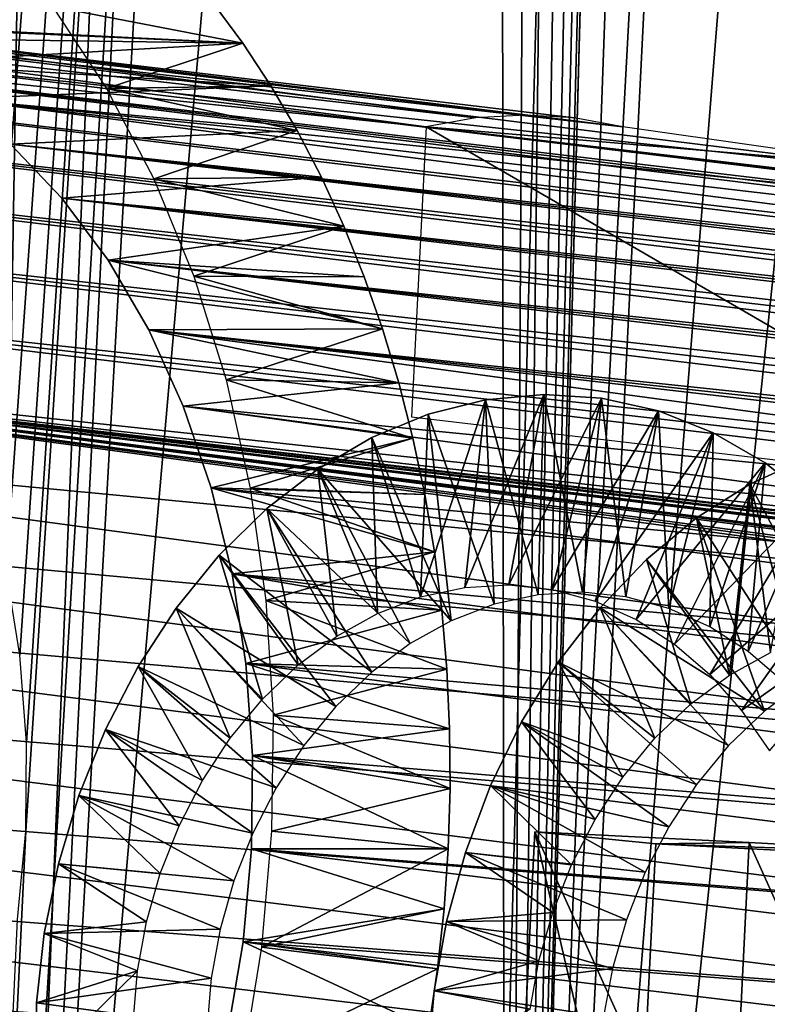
# Model space of a CAD drawing. Header units: millimetres. Extents: x -99 to 221, y -61 to 39.
# Tile 409 of 656: x 186.27 to 188.96, y -51.83 to -48.29. Entities that reach past the tile are written whole.
import ezdxf

# ---------------------------------------------------------------- set-up
doc = ezdxf.new("R2010")
doc.units = ezdxf.units.MM
doc.header["$LTSCALE"] = 33.374815
for name, color, linetype in [('118', 7, 'CONTINUOUS'), ('119', 7, 'CONTINUOUS'), ('120', 7, 'CONTINUOUS'), ('122', 7, 'CONTINUOUS'), ('123', 7, 'CONTINUOUS'), ('127', 7, 'CONTINUOUS'), ('135', 7, 'CONTINUOUS'), ('136', 7, 'CONTINUOUS'), ('137', 7, 'CONTINUOUS'), ('138', 7, 'CONTINUOUS'), ('33', 7, 'CONTINUOUS'), ('34', 7, 'CONTINUOUS'), ('87', 7, 'CONTINUOUS'), ('88', 7, 'CONTINUOUS')]:
    doc.layers.add(name, color=color, linetype=linetype)

msp = doc.modelspace()

# ---------------------------------------------------------------- linework, layer by layer
at = {"layer": '118', "color": 7, "linetype": 'Continuous'}
for points in [[(186.9699, -48.2279, -216.8954), (187.0768, -48.3724, -216.774), (185.1364, -48.2765, -218.724), (186.9699, -48.2279, -216.8954)], [(185.1364, -48.2765, -218.724), (187.0768, -48.3724, -216.774), (185.373, -48.2953, -218.4856), (185.1364, -48.2765, -218.724)], [(185.373, -48.2953, -218.4856), (187.0768, -48.3724, -216.774), (185.6047, -48.3515, -218.2482), (185.373, -48.2953, -218.4856)], [(185.6047, -48.3515, -218.2482), (187.0768, -48.3724, -216.774), (185.8286, -48.4444, -218.015), (185.6047, -48.3515, -218.2482)], [(187.0768, -48.3724, -216.774), (187.1773, -48.525, -216.6582), (185.8286, -48.4444, -218.015), (187.0768, -48.3724, -216.774)], [(185.8286, -48.4444, -218.015), (187.1773, -48.525, -216.6582), (186.042, -48.5728, -217.7888), (185.8286, -48.4444, -218.015)], [(187.1773, -48.525, -216.6582), (187.2717, -48.686, -216.5478), (186.042, -48.5728, -217.7888), (187.1773, -48.525, -216.6582)], [(186.042, -48.5728, -217.7888), (187.2717, -48.686, -216.5478), (186.2421, -48.7351, -217.5725), (186.042, -48.5728, -217.7888)], [(187.2717, -48.686, -216.5478), (187.3592, -48.8543, -216.4434), (186.2421, -48.7351, -217.5725), (187.2717, -48.686, -216.5478)], [(186.2421, -48.7351, -217.5725), (187.3592, -48.8543, -216.4434), (186.4264, -48.9294, -217.3687), (186.2421, -48.7351, -217.5725)], [(187.3592, -48.8543, -216.4434), (187.4398, -49.0298, -216.3453), (186.4264, -48.9294, -217.3687), (187.3592, -48.8543, -216.4434)], [(186.4264, -48.9294, -217.3687), (187.4398, -49.0298, -216.3453), (186.5926, -49.153, -217.1802), (186.4264, -48.9294, -217.3687)], [(187.4398, -49.0298, -216.3453), (187.5133, -49.212, -216.2536), (186.5926, -49.153, -217.1802), (187.4398, -49.0298, -216.3453)], [(187.5133, -49.212, -216.2536), (187.5792, -49.3999, -216.1689), (186.5926, -49.153, -217.1802), (187.5133, -49.212, -216.2536)], [(186.5926, -49.153, -217.1802), (187.5792, -49.3999, -216.1689), (186.7386, -49.4032, -217.0092), (186.5926, -49.153, -217.1802)], [(187.5792, -49.3999, -216.1689), (187.6376, -49.5938, -216.0911), (186.7386, -49.4032, -217.0092), (187.5792, -49.3999, -216.1689)], [(186.7386, -49.4032, -217.0092), (187.6376, -49.5938, -216.0911), (186.8626, -49.677, -216.8578), (186.7386, -49.4032, -217.0092)], [(187.6376, -49.5938, -216.0911), (187.6882, -49.792, -216.0207), (186.8626, -49.677, -216.8578), (187.6376, -49.5938, -216.0911)], [(186.8626, -49.677, -216.8578), (187.6882, -49.792, -216.0207), (186.963, -49.9706, -216.7281), (186.8626, -49.677, -216.8578)], [(187.6882, -49.792, -216.0207), (187.7309, -49.995, -215.9577), (186.963, -49.9706, -216.7281), (187.6882, -49.792, -216.0207)], [(186.963, -49.9706, -216.7281), (187.7655, -50.2016, -215.9024), (187.0385, -50.2807, -216.6215), (186.963, -49.9706, -216.7281)], [(187.7309, -49.995, -215.9577), (187.7655, -50.2016, -215.9024), (186.963, -49.9706, -216.7281), (187.7309, -49.995, -215.9577)], [(187.7655, -50.2016, -215.9024), (187.792, -50.4112, -215.855), (187.0385, -50.2807, -216.6215), (187.7655, -50.2016, -215.9024)], [(187.0385, -50.2807, -216.6215), (187.792, -50.4112, -215.855), (187.0883, -50.6031, -216.5396), (187.0385, -50.2807, -216.6215)], [(187.792, -50.4112, -215.855), (187.8103, -50.6236, -215.8155), (187.0883, -50.6031, -216.5396), (187.792, -50.4112, -215.855)], [(187.0883, -50.6031, -216.5396), (187.8203, -50.8374, -215.7842), (187.1116, -50.934, -216.4832), (187.0883, -50.6031, -216.5396)], [(187.8103, -50.6236, -215.8155), (187.8203, -50.8374, -215.7842), (187.0883, -50.6031, -216.5396), (187.8103, -50.6236, -215.8155)], [(187.8203, -50.8374, -215.7842), (187.8219, -51.0524, -215.761), (187.1116, -50.934, -216.4832), (187.8203, -50.8374, -215.7842)], [(187.1116, -50.934, -216.4832), (187.8153, -51.269, -215.746), (187.1082, -51.269, -216.4531), (187.1116, -50.934, -216.4832)], [(187.8219, -51.0524, -215.761), (187.8153, -51.269, -215.746), (187.1116, -50.934, -216.4832), (187.8219, -51.0524, -215.761)], [(187.1082, -51.269, -216.4531), (187.8003, -51.4856, -215.7394), (187.0781, -51.604, -216.4497), (187.1082, -51.269, -216.4531)], [(187.8153, -51.269, -215.746), (187.8003, -51.4856, -215.7394), (187.1082, -51.269, -216.4531), (187.8153, -51.269, -215.746)], [(187.8003, -51.4856, -215.7394), (187.7771, -51.7007, -215.741), (187.0781, -51.604, -216.4497), (187.8003, -51.4856, -215.7394)], [(187.0781, -51.604, -216.4497), (187.7458, -51.9144, -215.751), (187.0217, -51.9349, -216.473), (187.0781, -51.604, -216.4497)], [(187.7771, -51.7007, -215.741), (187.7458, -51.9144, -215.751), (187.0781, -51.604, -216.4497), (187.7771, -51.7007, -215.741)]]:
    msp.add_3dface(points, dxfattribs=at)
at = {"layer": '119', "color": 7, "linetype": 'Continuous'}
for points in [[(187.8153, -51.269, -215.746), (187.1805, -51.2056, -215.1112), (187.1441, -51.6226, -215.1058), (187.8153, -51.269, -215.746)], [(187.8003, -51.4856, -215.7394), (187.8153, -51.269, -215.746), (187.1441, -51.6226, -215.1058), (187.8003, -51.4856, -215.7394)], [(187.7771, -51.7007, -215.741), (187.8003, -51.4856, -215.7394), (187.1441, -51.6226, -215.1058), (187.7771, -51.7007, -215.741)], [(187.0772, -52.0351, -215.1315), (187.7771, -51.7007, -215.741), (187.1441, -51.6226, -215.1058), (187.0772, -52.0351, -215.1315)], [(187.7458, -51.9144, -215.751), (187.7771, -51.7007, -215.741), (187.0772, -52.0351, -215.1315), (187.7458, -51.9144, -215.751)]]:
    msp.add_3dface(points, dxfattribs=at)
at = {"layer": '120', "color": 7, "linetype": 'Continuous'}
for points in [[(187.0768, -48.3724, -216.774), (186.9699, -48.2279, -216.8954), (186.3928, -48.2404, -216.1952), (187.0768, -48.3724, -216.774)], [(186.5874, -48.5357, -215.9711), (187.0768, -48.3724, -216.774), (186.3928, -48.2404, -216.1952), (186.5874, -48.5357, -215.9711)], [(187.1773, -48.525, -216.6582), (187.0768, -48.3724, -216.774), (186.5874, -48.5357, -215.9711), (187.1773, -48.525, -216.6582)], [(187.2717, -48.686, -216.5478), (187.1773, -48.525, -216.6582), (186.5874, -48.5357, -215.9711), (187.2717, -48.686, -216.5478)], [(186.7575, -48.8603, -215.7686), (187.2717, -48.686, -216.5478), (186.5874, -48.5357, -215.9711), (186.7575, -48.8603, -215.7686)], [(187.3592, -48.8543, -216.4434), (187.2717, -48.686, -216.5478), (186.7575, -48.8603, -215.7686), (187.3592, -48.8543, -216.4434)], [(187.4398, -49.0298, -216.3453), (187.3592, -48.8543, -216.4434), (186.7575, -48.8603, -215.7686), (187.4398, -49.0298, -216.3453)], [(186.9012, -49.2105, -215.5898), (187.4398, -49.0298, -216.3453), (186.7575, -48.8603, -215.7686), (186.9012, -49.2105, -215.5898)], [(187.5133, -49.212, -216.2536), (187.4398, -49.0298, -216.3453), (186.9012, -49.2105, -215.5898), (187.5133, -49.212, -216.2536)], [(187.0171, -49.5827, -215.4368), (187.5792, -49.3999, -216.1689), (186.9012, -49.2105, -215.5898), (187.0171, -49.5827, -215.4368)], [(187.5792, -49.3999, -216.1689), (187.5133, -49.212, -216.2536), (186.9012, -49.2105, -215.5898), (187.5792, -49.3999, -216.1689)], [(187.6376, -49.5938, -216.0911), (187.5792, -49.3999, -216.1689), (187.0171, -49.5827, -215.4368), (187.6376, -49.5938, -216.0911)], [(187.6882, -49.792, -216.0207), (187.6376, -49.5938, -216.0911), (187.0171, -49.5827, -215.4368), (187.6882, -49.792, -216.0207)], [(187.1037, -49.9726, -215.3112), (187.6882, -49.792, -216.0207), (187.0171, -49.5827, -215.4368), (187.1037, -49.9726, -215.3112)], [(187.7309, -49.995, -215.9577), (187.6882, -49.792, -216.0207), (187.1037, -49.9726, -215.3112), (187.7309, -49.995, -215.9577)], [(187.1601, -50.376, -215.2145), (187.7655, -50.2016, -215.9024), (187.1037, -49.9726, -215.3112), (187.1601, -50.376, -215.2145)], [(187.7655, -50.2016, -215.9024), (187.7309, -49.995, -215.9577), (187.1037, -49.9726, -215.3112), (187.7655, -50.2016, -215.9024)], [(187.792, -50.4112, -215.855), (187.7655, -50.2016, -215.9024), (187.1601, -50.376, -215.2145), (187.792, -50.4112, -215.855)], [(187.8103, -50.6236, -215.8155), (187.792, -50.4112, -215.855), (187.1601, -50.376, -215.2145), (187.8103, -50.6236, -215.8155)], [(187.1858, -50.7885, -215.1475), (187.8103, -50.6236, -215.8155), (187.1601, -50.376, -215.2145), (187.1858, -50.7885, -215.1475)], [(187.8203, -50.8374, -215.7842), (187.8103, -50.6236, -215.8155), (187.1858, -50.7885, -215.1475), (187.8203, -50.8374, -215.7842)], [(187.1805, -51.2056, -215.1112), (187.8219, -51.0524, -215.761), (187.1858, -50.7885, -215.1475), (187.1805, -51.2056, -215.1112)], [(187.8219, -51.0524, -215.761), (187.8203, -50.8374, -215.7842), (187.1858, -50.7885, -215.1475), (187.8219, -51.0524, -215.761)], [(187.8153, -51.269, -215.746), (187.8219, -51.0524, -215.761), (187.1805, -51.2056, -215.1112), (187.8153, -51.269, -215.746)]]:
    msp.add_3dface(points, dxfattribs=at)
at = {"layer": '122', "color": 7, "linetype": 'Continuous'}
for points in [[(184.898, -48.2953, -218.9605), (185.1364, -48.2765, -218.724), (187.9133, -48.6412, -221.8558), (184.898, -48.2953, -218.9605)], [(187.9133, -48.6412, -221.8558), (185.1364, -48.2765, -218.724), (188.0913, -48.6305, -221.6789), (187.9133, -48.6412, -221.8558)], [(184.6606, -48.3515, -219.1923), (184.898, -48.2953, -218.9605), (187.7356, -48.6732, -222.0303), (184.6606, -48.3515, -219.1923)], [(187.7356, -48.6732, -222.0303), (184.898, -48.2953, -218.9605), (187.9133, -48.6412, -221.8558), (187.7356, -48.6732, -222.0303)], [(184.4275, -48.4444, -219.4162), (184.6606, -48.3515, -219.1923), (205.2551, -50.9006, -240.0365), (184.4275, -48.4444, -219.4162)], [(205.2551, -50.9006, -240.0365), (184.6606, -48.3515, -219.1923), (205.3605, -50.8552, -239.9356), (205.2551, -50.9006, -240.0365)], [(205.3605, -50.8552, -239.9356), (184.6606, -48.3515, -219.1923), (205.4671, -50.8185, -239.8327), (205.3605, -50.8552, -239.9356)], [(205.4671, -50.8185, -239.8327), (184.6606, -48.3515, -219.1923), (187.7356, -48.6732, -222.0303), (205.4671, -50.8185, -239.8327)], [(184.2012, -48.5728, -219.6296), (184.4275, -48.4444, -219.4162), (205.1514, -50.9545, -240.1348), (184.2012, -48.5728, -219.6296)], [(205.1514, -50.9545, -240.1348), (184.4275, -48.4444, -219.4162), (205.2551, -50.9006, -240.0365), (205.1514, -50.9545, -240.1348)], [(183.9849, -48.7351, -219.8296), (184.2012, -48.5728, -219.6296), (204.9504, -51.087, -240.3225), (183.9849, -48.7351, -219.8296)], [(205.0498, -51.0167, -240.2302), (184.2012, -48.5728, -219.6296), (205.1514, -50.9545, -240.1348), (205.0498, -51.0167, -240.2302)], [(204.9504, -51.087, -240.3225), (184.2012, -48.5728, -219.6296), (205.0498, -51.0167, -240.2302), (204.9504, -51.087, -240.3225)], [(189.3261, -48.8089, -223.2545), (198.1891, -49.9039, -232.3424), (187.7356, -48.6732, -222.0303), (189.3261, -48.8089, -223.2545)], [(205.5747, -50.7905, -239.7279), (205.4671, -50.8185, -239.8327), (187.7356, -48.6732, -222.0303), (205.5747, -50.7905, -239.7279)], [(205.5747, -50.7905, -239.7279), (187.7356, -48.6732, -222.0303), (201.9065, -50.3501, -236.0597), (205.5747, -50.7905, -239.7279)], [(198.1891, -49.9039, -232.3424), (201.9065, -50.3501, -236.0597), (187.7356, -48.6732, -222.0303), (198.1891, -49.9039, -232.3424)], [(183.7812, -48.9294, -220.014), (183.9849, -48.7351, -219.8296), (204.7603, -51.2508, -240.4963), (183.7812, -48.9294, -220.014)], [(204.7603, -51.2508, -240.4963), (183.9849, -48.7351, -219.8296), (204.8538, -51.1651, -240.4113), (204.7603, -51.2508, -240.4963)], [(204.8538, -51.1651, -240.4113), (183.9849, -48.7351, -219.8296), (204.9504, -51.087, -240.3225), (204.8538, -51.1651, -240.4113)], [(183.5926, -49.153, -220.1802), (183.7812, -48.9294, -220.014), (204.5836, -51.4437, -240.6537), (183.5926, -49.153, -220.1802)], [(204.5836, -51.4437, -240.6537), (183.7812, -48.9294, -220.014), (204.6701, -51.3438, -240.5772), (204.5836, -51.4437, -240.6537)], [(204.6701, -51.3438, -240.5772), (183.7812, -48.9294, -220.014), (204.7603, -51.2508, -240.4963), (204.6701, -51.3438, -240.5772)], [(183.4216, -49.4032, -220.3262), (183.5926, -49.153, -220.1802), (204.4228, -51.663, -240.7926), (183.4216, -49.4032, -220.3262)], [(204.4228, -51.663, -240.7926), (183.5926, -49.153, -220.1802), (204.5011, -51.5502, -240.7256), (204.4228, -51.663, -240.7926)], [(204.5011, -51.5502, -240.7256), (183.5926, -49.153, -220.1802), (204.5836, -51.4437, -240.6537), (204.5011, -51.5502, -240.7256)], [(183.2702, -49.677, -220.4502), (183.4216, -49.4032, -220.3262), (190.5234, -50.3698, -227.447), (183.2702, -49.677, -220.4502)], [(204.3491, -51.7816, -240.8544), (183.4216, -49.4032, -220.3262), (204.4228, -51.663, -240.7926), (204.3491, -51.7816, -240.8544)], [(183.4216, -49.4032, -220.3262), (204.3491, -51.7816, -240.8544), (202.8214, -51.6584, -239.4053), (183.4216, -49.4032, -220.3262)], [(201.9634, -51.5684, -238.571), (183.4216, -49.4032, -220.3262), (202.3928, -51.6135, -238.9886), (201.9634, -51.5684, -238.571)], [(183.4216, -49.4032, -220.3262), (201.9634, -51.5684, -238.571), (199.9614, -51.3584, -236.6243), (183.4216, -49.4032, -220.3262)], [(202.3928, -51.6135, -238.9886), (183.4216, -49.4032, -220.3262), (202.8214, -51.6584, -239.4053), (202.3928, -51.6135, -238.9886)], [(199.1034, -51.2685, -235.79), (183.4216, -49.4032, -220.3262), (199.5328, -51.3135, -236.2076), (199.1034, -51.2685, -235.79)], [(183.4216, -49.4032, -220.3262), (199.1034, -51.2685, -235.79), (197.1014, -51.0586, -233.8433), (183.4216, -49.4032, -220.3262)], [(199.5328, -51.3135, -236.2076), (183.4216, -49.4032, -220.3262), (199.9614, -51.3584, -236.6243), (199.5328, -51.3135, -236.2076)], [(196.2434, -50.9687, -233.009), (183.4216, -49.4032, -220.3262), (196.6728, -51.0137, -233.4266), (196.2434, -50.9687, -233.009)], [(183.4216, -49.4032, -220.3262), (196.2434, -50.9687, -233.009), (193.5264, -50.6841, -230.3671), (183.4216, -49.4032, -220.3262)], [(196.6728, -51.0137, -233.4266), (183.4216, -49.4032, -220.3262), (197.1014, -51.0586, -233.8433), (196.6728, -51.0137, -233.4266)], [(190.5234, -50.3698, -227.447), (183.4216, -49.4032, -220.3262), (190.9528, -50.4147, -227.8645), (190.5234, -50.3698, -227.447)], [(190.9528, -50.4147, -227.8645), (183.4216, -49.4032, -220.3262), (191.3814, -50.4596, -228.2813), (190.9528, -50.4147, -227.8645)], [(191.3814, -50.4596, -228.2813), (183.4216, -49.4032, -220.3262), (192.6684, -50.5943, -229.5327), (191.3814, -50.4596, -228.2813)], [(192.6684, -50.5943, -229.5327), (183.4216, -49.4032, -220.3262), (193.0978, -50.6393, -229.9503), (192.6684, -50.5943, -229.5327)], [(193.0978, -50.6393, -229.9503), (183.4216, -49.4032, -220.3262), (193.5264, -50.6841, -230.3671), (193.0978, -50.6393, -229.9503)], [(183.1405, -49.9706, -220.5506), (183.2702, -49.677, -220.4502), (190.3956, -50.6357, -227.5482), (183.1405, -49.9706, -220.5506)], [(190.3956, -50.6357, -227.5482), (183.2702, -49.677, -220.4502), (190.5234, -50.3698, -227.447), (190.3956, -50.6357, -227.5482)], [(183.034, -50.2807, -220.6261), (183.1405, -49.9706, -220.5506), (190.2882, -50.9177, -227.6274), (183.034, -50.2807, -220.6261)], [(190.2882, -50.9177, -227.6274), (183.1405, -49.9706, -220.5506), (190.3956, -50.6357, -227.5482), (190.2882, -50.9177, -227.6274)], [(182.952, -50.6031, -220.6758), (183.034, -50.2807, -220.6261), (190.2025, -51.2123, -227.6836), (182.952, -50.6031, -220.6758)], [(190.2025, -51.2123, -227.6836), (183.034, -50.2807, -220.6261), (190.2882, -50.9177, -227.6274), (190.2025, -51.2123, -227.6836)], [(182.8956, -50.934, -220.6992), (182.952, -50.6031, -220.6758), (190.1396, -51.5162, -227.7162), (182.8956, -50.934, -220.6992)], [(190.1396, -51.5162, -227.7162), (182.952, -50.6031, -220.6758), (190.2025, -51.2123, -227.6836), (190.1396, -51.5162, -227.7162)], [(182.8655, -51.269, -220.6958), (182.8956, -50.934, -220.6992), (190.1001, -51.8255, -227.7248), (182.8655, -51.269, -220.6958)], [(190.1001, -51.8255, -227.7248), (182.8956, -50.934, -220.6992), (190.1396, -51.5162, -227.7162), (190.1001, -51.8255, -227.7248)], [(182.8621, -51.604, -220.6657), (182.8655, -51.269, -220.6958), (190.0845, -52.1367, -227.7092), (182.8621, -51.604, -220.6657)], [(190.0845, -52.1367, -227.7092), (182.8655, -51.269, -220.6958), (190.1001, -51.8255, -227.7248), (190.0845, -52.1367, -227.7092)], [(182.8854, -51.9349, -220.6093), (182.8621, -51.604, -220.6657), (190.0931, -52.446, -227.6697), (182.8854, -51.9349, -220.6093)], [(190.0931, -52.446, -227.6697), (182.8621, -51.604, -220.6657), (190.0845, -52.1367, -227.7092), (190.0931, -52.446, -227.6697)]]:
    msp.add_3dface(points, dxfattribs=at)
at = {"layer": '123', "color": 7, "linetype": 'Continuous'}
for points in [[(185.1364, -48.2765, -218.724), (185.373, -48.2953, -218.4856), (188.0913, -48.6305, -221.6789), (185.1364, -48.2765, -218.724)], [(188.2682, -48.6412, -221.5009), (185.373, -48.2953, -218.4856), (188.4427, -48.6732, -221.3232), (188.2682, -48.6412, -221.5009)], [(188.0913, -48.6305, -221.6789), (185.373, -48.2953, -218.4856), (188.2682, -48.6412, -221.5009), (188.0913, -48.6305, -221.6789)], [(185.373, -48.2953, -218.4856), (185.6047, -48.3515, -218.2482), (188.4427, -48.6732, -221.3232), (185.373, -48.2953, -218.4856)], [(188.4427, -48.6732, -221.3232), (185.6047, -48.3515, -218.2482), (189.9721, -48.8908, -222.4995), (188.4427, -48.6732, -221.3232)], [(185.6047, -48.3515, -218.2482), (185.8286, -48.4444, -218.015), (189.9721, -48.8908, -222.4995), (185.6047, -48.3515, -218.2482)], [(189.9721, -48.8908, -222.4995), (185.8286, -48.4444, -218.015), (191.4257, -49.121, -223.6169), (189.9721, -48.8908, -222.4995)], [(185.8286, -48.4444, -218.015), (186.042, -48.5728, -217.7888), (191.4257, -49.121, -223.6169), (185.8286, -48.4444, -218.015)], [(192.7931, -49.3608, -224.6679), (186.042, -48.5728, -217.7888), (194.0646, -49.607, -225.6451), (192.7931, -49.3608, -224.6679)], [(191.4257, -49.121, -223.6169), (186.042, -48.5728, -217.7888), (192.7931, -49.3608, -224.6679), (191.4257, -49.121, -223.6169)], [(186.042, -48.5728, -217.7888), (186.2421, -48.7351, -217.5725), (194.0646, -49.607, -225.6451), (186.042, -48.5728, -217.7888)], [(186.2421, -48.7351, -217.5725), (186.4264, -48.9294, -217.3687), (206.8238, -51.1651, -238.4414), (186.2421, -48.7351, -217.5725)], [(194.0646, -49.607, -225.6451), (186.2421, -48.7351, -217.5725), (206.735, -51.087, -238.538), (194.0646, -49.607, -225.6451)], [(206.735, -51.087, -238.538), (186.2421, -48.7351, -217.5725), (206.8238, -51.1651, -238.4414), (206.735, -51.087, -238.538)], [(206.9088, -51.2508, -238.3478), (186.4264, -48.9294, -217.3687), (206.9896, -51.3438, -238.2576), (206.9088, -51.2508, -238.3478)], [(206.8238, -51.1651, -238.4414), (186.4264, -48.9294, -217.3687), (206.9088, -51.2508, -238.3478), (206.8238, -51.1651, -238.4414)], [(186.4264, -48.9294, -217.3687), (186.5926, -49.153, -217.1802), (206.9896, -51.3438, -238.2576), (186.4264, -48.9294, -217.3687)], [(206.9896, -51.3438, -238.2576), (186.5926, -49.153, -217.1802), (207.0662, -51.4437, -238.1711), (206.9896, -51.3438, -238.2576)], [(207.0662, -51.4437, -238.1711), (186.5926, -49.153, -217.1802), (207.138, -51.5502, -238.0886), (207.0662, -51.4437, -238.1711)], [(186.5926, -49.153, -217.1802), (186.7386, -49.4032, -217.0092), (207.138, -51.5502, -238.0886), (186.5926, -49.153, -217.1802)], [(186.7386, -49.4032, -217.0092), (186.8626, -49.677, -216.8578), (193.8594, -50.3698, -224.111), (186.7386, -49.4032, -217.0092)], [(207.138, -51.5502, -238.0886), (186.7386, -49.4032, -217.0092), (207.205, -51.663, -238.0104), (207.138, -51.5502, -238.0886)], [(207.205, -51.663, -238.0104), (186.7386, -49.4032, -217.0092), (207.2668, -51.7816, -237.9367), (207.205, -51.663, -238.0104)], [(207.2668, -51.7816, -237.9367), (186.7386, -49.4032, -217.0092), (193.8594, -50.3698, -224.111), (207.2668, -51.7816, -237.9367)], [(186.8626, -49.677, -216.8578), (186.963, -49.9706, -216.7281), (193.9606, -50.6357, -223.9832), (186.8626, -49.677, -216.8578)], [(193.8594, -50.3698, -224.111), (186.8626, -49.677, -216.8578), (193.9606, -50.6357, -223.9832), (193.8594, -50.3698, -224.111)], [(186.963, -49.9706, -216.7281), (187.0385, -50.2807, -216.6215), (194.0398, -50.9177, -223.8758), (186.963, -49.9706, -216.7281)], [(193.9606, -50.6357, -223.9832), (186.963, -49.9706, -216.7281), (194.0398, -50.9177, -223.8758), (193.9606, -50.6357, -223.9832)], [(187.0385, -50.2807, -216.6215), (187.0883, -50.6031, -216.5396), (194.096, -51.2123, -223.7901), (187.0385, -50.2807, -216.6215)], [(194.0398, -50.9177, -223.8758), (187.0385, -50.2807, -216.6215), (194.096, -51.2123, -223.7901), (194.0398, -50.9177, -223.8758)], [(187.0883, -50.6031, -216.5396), (187.1116, -50.934, -216.4832), (194.1286, -51.5162, -223.7271), (187.0883, -50.6031, -216.5396)], [(194.096, -51.2123, -223.7901), (187.0883, -50.6031, -216.5396), (194.1286, -51.5162, -223.7271), (194.096, -51.2123, -223.7901)], [(187.1116, -50.934, -216.4832), (187.1082, -51.269, -216.4531), (194.1372, -51.8255, -223.6876), (187.1116, -50.934, -216.4832)], [(194.1286, -51.5162, -223.7271), (187.1116, -50.934, -216.4832), (194.1372, -51.8255, -223.6876), (194.1286, -51.5162, -223.7271)], [(187.1082, -51.269, -216.4531), (187.0781, -51.604, -216.4497), (194.1217, -52.1367, -223.6721), (187.1082, -51.269, -216.4531)], [(194.1372, -51.8255, -223.6876), (187.1082, -51.269, -216.4531), (194.1217, -52.1367, -223.6721), (194.1372, -51.8255, -223.6876)], [(187.0781, -51.604, -216.4497), (187.0217, -51.9349, -216.473), (194.0822, -52.446, -223.6807), (187.0781, -51.604, -216.4497)], [(194.1217, -52.1367, -223.6721), (187.0781, -51.604, -216.4497), (194.0822, -52.446, -223.6807), (194.1217, -52.1367, -223.6721)]]:
    msp.add_3dface(points, dxfattribs=at)
at = {"layer": '127', "color": 7, "linetype": 'Continuous'}
for points in [[(190.0062, -49.9905, -223.7651), (187.7356, -48.6732, -222.0303), (187.6835, -49.7164, -221.9782), (190.0062, -49.9905, -223.7651)], [(189.3261, -48.8089, -223.2545), (187.7356, -48.6732, -222.0303), (190.0062, -49.9905, -223.7651), (189.3261, -48.8089, -223.2545)]]:
    msp.add_3dface(points, dxfattribs=at)
at = {"layer": '135', "color": 7, "linetype": 'Continuous'}
for points in [[(188.1269, -51.208, -229.2579), (188.8967, -51.2471, -229.2693), (188.5609, -51.2514, -229.6919), (188.1269, -51.208, -229.2579)], [(188.8967, -51.2471, -229.2693), (189.6634, -51.2888, -229.3373), (188.5609, -51.2514, -229.6919), (188.8967, -51.2471, -229.2693)], [(188.5609, -51.2514, -229.6919), (189.6634, -51.2888, -229.3373), (189.337, -51.2925, -229.7379), (188.5609, -51.2514, -229.6919)]]:
    msp.add_3dface(points, dxfattribs=at)
at = {"layer": '136', "color": 7, "linetype": 'Continuous'}
for points in [[(188.0521, -52.7043, -229.1831), (188.8219, -52.7433, -229.1945), (188.1269, -51.208, -229.2579), (188.0521, -52.7043, -229.1831)], [(188.8219, -52.7433, -229.1945), (188.8967, -51.2471, -229.2693), (188.1269, -51.208, -229.2579), (188.8219, -52.7433, -229.1945)], [(188.8219, -52.7433, -229.1945), (189.5886, -52.785, -229.2625), (188.8967, -51.2471, -229.2693), (188.8219, -52.7433, -229.1945)], [(189.5886, -52.785, -229.2625), (189.6634, -51.2888, -229.3373), (188.8967, -51.2471, -229.2693), (189.5886, -52.785, -229.2625)]]:
    msp.add_3dface(points, dxfattribs=at)
at = {"layer": '137', "color": 7, "linetype": 'Continuous'}
for points in [[(188.4861, -52.7477, -229.6171), (188.0521, -52.7043, -229.1831), (188.1269, -51.208, -229.2579), (188.4861, -52.7477, -229.6171)], [(188.4861, -52.7477, -229.6171), (188.1269, -51.208, -229.2579), (188.5609, -51.2514, -229.6919), (188.4861, -52.7477, -229.6171)]]:
    msp.add_3dface(points, dxfattribs=at)
at = {"layer": '138', "color": 7, "linetype": 'Continuous'}
for points in [[(188.4861, -52.7477, -229.6171), (188.5609, -51.2514, -229.6919), (189.337, -51.2925, -229.7379), (188.4861, -52.7477, -229.6171)], [(189.2622, -52.7887, -229.6632), (188.4861, -52.7477, -229.6171), (189.337, -51.2925, -229.7379), (189.2622, -52.7887, -229.6632)]]:
    msp.add_3dface(points, dxfattribs=at)
at = {"layer": '33', "color": 5, "linetype": 'Continuous', "true_color": 0x0303ff}
for points in [[(187.8129, -60.3714, -213.5626), (191.2767, -27.3366, -213.4008), (189.7763, -59.9843, -211.6378), (187.8129, -60.3714, -213.5626)], [(190.4189, -27.8759, -214.2047), (191.2767, -27.3366, -213.4008), (187.8129, -60.3714, -213.5626), (190.4189, -27.8759, -214.2047)], [(189.5402, -28.3295, -215.0381), (190.4189, -27.8759, -214.2047), (187.8129, -60.3714, -213.5626), (189.5402, -28.3295, -215.0381)], [(188.6449, -28.6953, -215.8968), (189.5402, -28.3295, -215.0381), (187.8129, -60.3714, -213.5626), (188.6449, -28.6953, -215.8968)], [(187.7378, -28.9713, -216.7763), (188.6449, -28.6953, -215.8968), (185.8449, -60.6042, -215.5073), (187.7378, -28.9713, -216.7763)], [(185.8449, -60.6042, -215.5073), (188.6449, -28.6953, -215.8968), (187.8129, -60.3714, -213.5626), (185.8449, -60.6042, -215.5073)], [(186.2966, -51.2056, -215.9951), (187.7378, -28.9713, -216.7763), (185.8449, -60.6042, -215.5073), (186.2966, -51.2056, -215.9951)], [(186.8234, -29.1561, -217.6722), (187.7378, -28.9713, -216.7763), (185.9298, -49.4423, -216.5381), (186.8234, -29.1561, -217.6722)], [(185.9298, -49.4423, -216.5381), (187.7378, -28.9713, -216.7763), (186.052, -49.6982, -216.3903), (185.9298, -49.4423, -216.5381)], [(186.052, -49.6982, -216.3903), (187.7378, -28.9713, -216.7763), (186.1513, -49.9744, -216.2634), (186.052, -49.6982, -216.3903)], [(186.1513, -49.9744, -216.2634), (187.7378, -28.9713, -216.7763), (186.2262, -50.2673, -216.1592), (186.1513, -49.9744, -216.2634)], [(186.2262, -50.2673, -216.1592), (187.7378, -28.9713, -216.7763), (186.2758, -50.573, -216.0791), (186.2262, -50.2673, -216.1592)], [(186.2758, -50.573, -216.0791), (187.7378, -28.9713, -216.7763), (186.2994, -50.8871, -216.0241), (186.2758, -50.573, -216.0791)], [(187.7378, -28.9713, -216.7763), (186.2966, -51.2056, -215.9951), (186.2994, -50.8871, -216.0241), (187.7378, -28.9713, -216.7763)], [(185.9067, -29.2487, -218.5797), (186.8234, -29.1561, -217.6722), (185.0411, -48.5776, -217.5132), (185.9067, -29.2487, -218.5797)], [(185.0411, -48.5776, -217.5132), (186.8234, -29.1561, -217.6722), (185.2481, -48.6867, -217.2953), (185.0411, -48.5776, -217.5132)], [(185.2481, -48.6867, -217.2953), (186.8234, -29.1561, -217.6722), (185.443, -48.8299, -217.0861), (185.2481, -48.6867, -217.2953)], [(185.443, -48.8299, -217.0861), (186.8234, -29.1561, -217.6722), (185.6232, -49.0052, -216.8884), (185.443, -48.8299, -217.0861)], [(185.6232, -49.0052, -216.8884), (186.8234, -29.1561, -217.6722), (185.7862, -49.2102, -216.7049), (185.6232, -49.0052, -216.8884)], [(185.7862, -49.2102, -216.7049), (186.8234, -29.1561, -217.6722), (185.9298, -49.4423, -216.5381), (185.7862, -49.2102, -216.7049)], [(186.2675, -51.524, -215.9923), (186.2966, -51.2056, -215.9951), (185.8449, -60.6042, -215.5073), (186.2675, -51.524, -215.9923)]]:
    msp.add_3dface(points, dxfattribs=at)
at = {"layer": '34', "color": 5, "linetype": 'Continuous', "true_color": 0x0303ff}
for points in [[(188.0219, -58.1881, -202.2299), (192.7645, 36.706, -206.9725), (190.1387, 0.7769, -206.007), (188.0219, -58.1881, -202.2299)], [(189.9345, -57.347, -200.4014), (192.7645, 36.706, -206.9725), (188.0219, -58.1881, -202.2299), (189.9345, -57.347, -200.4014)], [(188.0219, -58.1881, -202.2299), (190.1387, 0.7769, -206.007), (188.9874, -22.259, -204.8557), (188.0219, -58.1881, -202.2299)], [(188.9407, -22.7277, -204.8555), (188.0219, -58.1881, -202.2299), (188.9874, -22.259, -204.8557), (188.9407, -22.7277, -204.8555)], [(188.8598, -23.1904, -204.8903), (188.0219, -58.1881, -202.2299), (188.9407, -22.7277, -204.8555), (188.8598, -23.1904, -204.8903)], [(188.7454, -23.6421, -204.9595), (188.0219, -58.1881, -202.2299), (188.8598, -23.1904, -204.8903), (188.7454, -23.6421, -204.9595)], [(188.5989, -24.0777, -205.0625), (188.0219, -58.1881, -202.2299), (188.7454, -23.6421, -204.9595), (188.5989, -24.0777, -205.0625)], [(188.4217, -24.4926, -205.1981), (188.0219, -58.1881, -202.2299), (188.5989, -24.0777, -205.0625), (188.4217, -24.4926, -205.1981)], [(188.216, -24.8821, -205.3649), (188.0219, -58.1881, -202.2299), (188.4217, -24.4926, -205.1981), (188.216, -24.8821, -205.3649)], [(187.9839, -25.242, -205.561), (188.0219, -58.1881, -202.2299), (188.216, -24.8821, -205.3649), (187.9839, -25.242, -205.561)], [(186.0861, -58.8799, -204.0965), (188.0219, -58.1881, -202.2299), (187.9839, -25.242, -205.561), (186.0861, -58.8799, -204.0965)], [(187.7281, -25.5684, -205.7843), (186.0861, -58.8799, -204.0965), (187.9839, -25.242, -205.561), (187.7281, -25.5684, -205.7843)], [(187.4511, -25.8577, -206.0323), (186.0861, -58.8799, -204.0965), (187.7281, -25.5684, -205.7843), (187.4511, -25.8577, -206.0323)], [(186.6263, -26.5787, -206.785), (186.0861, -58.8799, -204.0965), (187.4511, -25.8577, -206.0323), (186.6263, -26.5787, -206.785)], [(185.7709, -27.2179, -207.5765), (186.0861, -58.8799, -204.0965), (186.6263, -26.5787, -206.785), (185.7709, -27.2179, -207.5765)]]:
    msp.add_3dface(points, dxfattribs=at)
at = {"layer": '87', "linetype": 'Continuous'}
for points in [[(187.8743, -50.329, -221.7077), (188.0329, -50.3201, -221.6145), (188.1587, -49.635, -221.811), (187.8743, -50.329, -221.7077)], [(187.9497, -49.6544, -221.9593), (187.8743, -50.329, -221.7077), (188.1587, -49.635, -221.811), (187.9497, -49.6544, -221.9593)], [(188.1587, -49.635, -221.811), (188.0329, -50.3201, -221.6145), (188.3666, -49.6484, -221.6605), (188.1587, -49.635, -221.811)], [(187.7157, -50.3634, -221.7979), (187.8743, -50.329, -221.7077), (187.9497, -49.6544, -221.9593), (187.7157, -50.3634, -221.7979)], [(187.7426, -49.7064, -222.1025), (187.7157, -50.3634, -221.7979), (187.9497, -49.6544, -221.9593), (187.7426, -49.7064, -222.1025)], [(188.0329, -50.3201, -221.6145), (188.1893, -50.3364, -221.5206), (188.3666, -49.6484, -221.6605), (188.0329, -50.3201, -221.6145)], [(188.3666, -49.6484, -221.6605), (188.1893, -50.3364, -221.5206), (188.5704, -49.6946, -221.5108), (188.3666, -49.6484, -221.6605)], [(187.5405, -49.79, -222.2375), (187.7157, -50.3634, -221.7979), (187.7426, -49.7064, -222.1025), (187.5405, -49.79, -222.2375)], [(188.1893, -50.3364, -221.5206), (188.343, -50.3781, -221.4274), (188.5704, -49.6946, -221.5108), (188.1893, -50.3364, -221.5206)], [(188.5704, -49.6946, -221.5108), (188.343, -50.3781, -221.4274), (188.7672, -49.7728, -221.365), (188.5704, -49.6946, -221.5108)], [(188.343, -50.3781, -221.4274), (188.4905, -50.4442, -221.3379), (188.7672, -49.7728, -221.365), (188.343, -50.3781, -221.4274)], [(188.7672, -49.7728, -221.365), (188.4905, -50.4442, -221.3379), (188.954, -49.8817, -221.2261), (188.7672, -49.7728, -221.365)], [(187.3462, -49.9038, -222.3616), (187.5612, -50.4226, -221.8816), (187.5405, -49.79, -222.2375), (187.3462, -49.9038, -222.3616)], [(187.5612, -50.4226, -221.8816), (187.7157, -50.3634, -221.7979), (187.5405, -49.79, -222.2375), (187.5612, -50.4226, -221.8816)], [(188.4905, -50.4442, -221.3379), (188.6284, -50.533, -221.2554), (188.954, -49.8817, -221.2261), (188.4905, -50.4442, -221.3379)], [(188.954, -49.8817, -221.2261), (188.6284, -50.533, -221.2554), (189.1283, -50.0196, -221.0968), (188.954, -49.8817, -221.2261)], [(188.8993, -49.958, -223.6819), (188.9729, -50.5631, -223.2917), (189.0997, -49.8664, -223.5495), (188.8993, -49.958, -223.6819)], [(187.1627, -50.0457, -222.4723), (187.4143, -50.5044, -221.9559), (187.3462, -49.9038, -222.3616), (187.1627, -50.0457, -222.4723)], [(187.4143, -50.5044, -221.9559), (187.5612, -50.4226, -221.8816), (187.3462, -49.9038, -222.3616), (187.4143, -50.5044, -221.9559)], [(188.7076, -50.0794, -223.8027), (188.826, -50.6448, -223.3662), (188.8993, -49.958, -223.6819), (188.7076, -50.0794, -223.8027)], [(188.826, -50.6448, -223.3662), (188.9729, -50.5631, -223.2917), (188.8993, -49.958, -223.6819), (188.826, -50.6448, -223.3662)], [(188.6284, -50.533, -221.2554), (188.7552, -50.6427, -221.1818), (189.1283, -50.0196, -221.0968), (188.6284, -50.533, -221.2554)], [(189.1283, -50.0196, -221.0968), (188.7552, -50.6427, -221.1818), (189.2875, -50.1841, -220.9799), (189.1283, -50.0196, -221.0968)], [(186.9924, -50.2133, -222.567), (187.2757, -50.6078, -222.0197), (187.1627, -50.0457, -222.4723), (186.9924, -50.2133, -222.567)], [(187.2757, -50.6078, -222.0197), (187.4143, -50.5044, -221.9559), (187.1627, -50.0457, -222.4723), (187.2757, -50.6078, -222.0197)], [(188.5273, -50.2283, -223.9094), (188.826, -50.6448, -223.3662), (188.7076, -50.0794, -223.8027), (188.5273, -50.2283, -223.9094)], [(188.7552, -50.6427, -221.1818), (188.8697, -50.7717, -221.1187), (189.2875, -50.1841, -220.9799), (188.7552, -50.6427, -221.1818)], [(189.2875, -50.1841, -220.9799), (188.8697, -50.7717, -221.1187), (189.4294, -50.3725, -220.8778), (189.2875, -50.1841, -220.9799)], [(186.8378, -50.4037, -222.6439), (187.1471, -50.7314, -222.0709), (186.9924, -50.2133, -222.567), (186.8378, -50.4037, -222.6439)], [(187.1471, -50.7314, -222.0709), (187.2757, -50.6078, -222.0197), (186.9924, -50.2133, -222.567), (187.1471, -50.7314, -222.0709)], [(188.3609, -50.4022, -223.9997), (188.687, -50.7482, -223.4301), (188.5273, -50.2283, -223.9094), (188.3609, -50.4022, -223.9997)], [(188.687, -50.7482, -223.4301), (188.826, -50.6448, -223.3662), (188.5273, -50.2283, -223.9094), (188.687, -50.7482, -223.4301)], [(188.8697, -50.7717, -221.1187), (188.9699, -50.9174, -221.0684), (189.4294, -50.3725, -220.8778), (188.8697, -50.7717, -221.1187)], [(186.701, -50.6137, -222.7009), (187.0319, -50.8711, -222.1074), (186.8378, -50.4037, -222.6439), (186.701, -50.6137, -222.7009)], [(187.0319, -50.8711, -222.1074), (187.1471, -50.7314, -222.0709), (186.8378, -50.4037, -222.6439), (187.0319, -50.8711, -222.1074)], [(188.2108, -50.5981, -224.0715), (188.5582, -50.8719, -223.4815), (188.3609, -50.4022, -223.9997), (188.2108, -50.5981, -224.0715)], [(188.5582, -50.8719, -223.4815), (188.687, -50.7482, -223.4301), (188.3609, -50.4022, -223.9997), (188.5582, -50.8719, -223.4815)], [(186.5838, -50.8397, -222.7368), (186.9321, -51.0234, -222.1279), (186.701, -50.6137, -222.7009), (186.5838, -50.8397, -222.7368)], [(186.9321, -51.0234, -222.1279), (187.0319, -50.8711, -222.1074), (186.701, -50.6137, -222.7009), (186.9321, -51.0234, -222.1279)], [(188.0789, -50.8126, -224.1231), (188.443, -51.0117, -223.518), (188.2108, -50.5981, -224.0715), (188.0789, -50.8126, -224.1231)], [(188.443, -51.0117, -223.518), (188.5582, -50.8719, -223.4815), (188.2108, -50.5981, -224.0715), (188.443, -51.0117, -223.518)], [(186.4877, -51.0777, -222.7503), (186.8479, -51.1865, -222.1315), (186.5838, -50.8397, -222.7368), (186.4877, -51.0777, -222.7503)], [(186.8479, -51.1865, -222.1315), (186.9321, -51.0234, -222.1279), (186.5838, -50.8397, -222.7368), (186.8479, -51.1865, -222.1315)], [(187.9672, -51.0421, -224.1532), (188.3431, -51.1639, -223.5385), (188.0789, -50.8126, -224.1231), (187.9672, -51.0421, -224.1532)], [(188.3431, -51.1639, -223.5385), (188.443, -51.0117, -223.518), (188.0789, -50.8126, -224.1231), (188.3431, -51.1639, -223.5385)], [(187.8768, -51.2827, -224.1608), (188.2587, -51.3272, -223.5422), (187.9672, -51.0421, -224.1532), (187.8768, -51.2827, -224.1608)], [(188.2587, -51.3272, -223.5422), (188.3431, -51.1639, -223.5385), (187.9672, -51.0421, -224.1532), (188.2587, -51.3272, -223.5422)], [(186.4138, -51.3238, -222.7408), (186.7802, -51.3575, -222.1176), (186.4877, -51.0777, -222.7503), (186.4138, -51.3238, -222.7408)], [(186.7802, -51.3575, -222.1176), (186.8479, -51.1865, -222.1315), (186.4877, -51.0777, -222.7503), (186.7802, -51.3575, -222.1176)], [(187.8089, -51.5301, -224.1452), (188.1909, -51.4985, -223.5283), (187.8768, -51.2827, -224.1608), (187.8089, -51.5301, -224.1452)], [(188.1909, -51.4985, -223.5283), (188.2587, -51.3272, -223.5422), (187.8768, -51.2827, -224.1608), (188.1909, -51.4985, -223.5283)], [(186.363, -51.5736, -222.708), (186.7303, -51.5316, -222.0856), (186.4138, -51.3238, -222.7408), (186.363, -51.5736, -222.708)], [(186.7303, -51.5316, -222.0856), (186.7802, -51.3575, -222.1176), (186.4138, -51.3238, -222.7408), (186.7303, -51.5316, -222.0856)], [(188.141, -51.6726, -223.4963), (188.1909, -51.4985, -223.5283), (187.8089, -51.5301, -224.1452), (188.141, -51.6726, -223.4963)], [(186.6982, -51.7075, -222.0352), (186.7303, -51.5316, -222.0856), (186.363, -51.5736, -222.708), (186.6982, -51.7075, -222.0352)], [(187.7642, -51.7802, -224.1062), (188.141, -51.6726, -223.4963), (187.8089, -51.5301, -224.1452), (187.7642, -51.7802, -224.1062)], [(186.3355, -51.8229, -222.6518), (186.6982, -51.7075, -222.0352), (186.363, -51.5736, -222.708), (186.3355, -51.8229, -222.6518)], [(188.1092, -51.8461, -223.4467), (188.141, -51.6726, -223.4963), (187.7642, -51.7802, -224.1062), (188.1092, -51.8461, -223.4467)], [(186.6843, -51.8796, -221.9668), (186.6982, -51.7075, -222.0352), (186.3313, -52.0675, -222.5727), (186.6843, -51.8796, -221.9668)], [(186.3313, -52.0675, -222.5727), (186.6982, -51.7075, -222.0352), (186.3355, -51.8229, -222.6518), (186.3313, -52.0675, -222.5727)], [(187.7428, -52.0287, -224.0439), (188.1092, -51.8461, -223.4467), (187.7642, -51.7802, -224.1062), (187.7428, -52.0287, -224.0439)]]:
    msp.add_3dface(points, dxfattribs=at)
at = {"layer": '88', "linetype": 'Continuous'}
for points in [[(187.9497, -49.6544, -221.9593), (188.1587, -49.635, -221.811), (188.1389, -50.3554, -221.9723), (187.9497, -49.6544, -221.9593)], [(188.1389, -50.3554, -221.9723), (188.1587, -49.635, -221.811), (188.2975, -50.3465, -221.8791), (188.1389, -50.3554, -221.9723)], [(188.1587, -49.635, -221.811), (188.3666, -49.6484, -221.6605), (188.2975, -50.3465, -221.8791), (188.1587, -49.635, -221.811)], [(187.7426, -49.7064, -222.1025), (187.9497, -49.6544, -221.9593), (187.9803, -50.3899, -222.0625), (187.7426, -49.7064, -222.1025)], [(187.9803, -50.3899, -222.0625), (187.9497, -49.6544, -221.9593), (188.1389, -50.3554, -221.9723), (187.9803, -50.3899, -222.0625)], [(188.2975, -50.3465, -221.8791), (188.3666, -49.6484, -221.6605), (188.4539, -50.3629, -221.7852), (188.2975, -50.3465, -221.8791)], [(188.3666, -49.6484, -221.6605), (188.5704, -49.6946, -221.5108), (188.4539, -50.3629, -221.7852), (188.3666, -49.6484, -221.6605)], [(187.5405, -49.79, -222.2375), (187.7426, -49.7064, -222.1025), (187.8258, -50.449, -222.1462), (187.5405, -49.79, -222.2375)], [(187.8258, -50.449, -222.1462), (187.7426, -49.7064, -222.1025), (187.9803, -50.3899, -222.0625), (187.8258, -50.449, -222.1462)], [(188.4539, -50.3629, -221.7852), (188.5704, -49.6946, -221.5108), (188.6076, -50.4045, -221.692), (188.4539, -50.3629, -221.7852)], [(188.5704, -49.6946, -221.5108), (188.7672, -49.7728, -221.365), (188.6076, -50.4045, -221.692), (188.5704, -49.6946, -221.5108)], [(188.6076, -50.4045, -221.692), (188.7672, -49.7728, -221.365), (188.7551, -50.4707, -221.6025), (188.6076, -50.4045, -221.692)], [(188.7672, -49.7728, -221.365), (188.954, -49.8817, -221.2261), (188.7551, -50.4707, -221.6025), (188.7672, -49.7728, -221.365)], [(187.3462, -49.9038, -222.3616), (187.5405, -49.79, -222.2375), (187.8258, -50.449, -222.1462), (187.3462, -49.9038, -222.3616)], [(188.7551, -50.4707, -221.6025), (188.954, -49.8817, -221.2261), (188.893, -50.5595, -221.52), (188.7551, -50.4707, -221.6025)], [(188.954, -49.8817, -221.2261), (189.1283, -50.0196, -221.0968), (188.893, -50.5595, -221.52), (188.954, -49.8817, -221.2261)], [(188.8993, -49.958, -223.6819), (189.0997, -49.8664, -223.5495), (189.2375, -50.5895, -223.5563), (188.8993, -49.958, -223.6819)], [(187.1627, -50.0457, -222.4723), (187.3462, -49.9038, -222.3616), (187.6789, -50.5308, -222.2205), (187.1627, -50.0457, -222.4723)], [(187.6789, -50.5308, -222.2205), (187.3462, -49.9038, -222.3616), (187.8258, -50.449, -222.1462), (187.6789, -50.5308, -222.2205)], [(188.7076, -50.0794, -223.8027), (188.8993, -49.958, -223.6819), (189.0906, -50.6712, -223.6308), (188.7076, -50.0794, -223.8027)], [(189.0906, -50.6712, -223.6308), (188.8993, -49.958, -223.6819), (189.2375, -50.5895, -223.5563), (189.0906, -50.6712, -223.6308)], [(188.893, -50.5595, -221.52), (189.1283, -50.0196, -221.0968), (189.0198, -50.6691, -221.4464), (188.893, -50.5595, -221.52)], [(186.9924, -50.2133, -222.567), (187.1627, -50.0457, -222.4723), (187.5403, -50.6342, -222.2843), (186.9924, -50.2133, -222.567)], [(187.5403, -50.6342, -222.2843), (187.1627, -50.0457, -222.4723), (187.6789, -50.5308, -222.2205), (187.5403, -50.6342, -222.2843)], [(188.5273, -50.2283, -223.9094), (188.7076, -50.0794, -223.8027), (188.9516, -50.7747, -223.6947), (188.5273, -50.2283, -223.9094)], [(188.9516, -50.7747, -223.6947), (188.7076, -50.0794, -223.8027), (189.0906, -50.6712, -223.6308), (188.9516, -50.7747, -223.6947)], [(186.8378, -50.4037, -222.6439), (186.9924, -50.2133, -222.567), (187.4117, -50.7578, -222.3355), (186.8378, -50.4037, -222.6439)], [(187.4117, -50.7578, -222.3355), (186.9924, -50.2133, -222.567), (187.5403, -50.6342, -222.2843), (187.4117, -50.7578, -222.3355)], [(188.3609, -50.4022, -223.9997), (188.5273, -50.2283, -223.9094), (188.9516, -50.7747, -223.6947), (188.3609, -50.4022, -223.9997)], [(186.701, -50.6137, -222.7009), (186.8378, -50.4037, -222.6439), (187.2965, -50.8976, -222.372), (186.701, -50.6137, -222.7009)], [(187.2965, -50.8976, -222.372), (186.8378, -50.4037, -222.6439), (187.4117, -50.7578, -222.3355), (187.2965, -50.8976, -222.372)], [(188.2108, -50.5981, -224.0715), (188.3609, -50.4022, -223.9997), (188.8228, -50.8983, -223.7461), (188.2108, -50.5981, -224.0715)], [(188.8228, -50.8983, -223.7461), (188.3609, -50.4022, -223.9997), (188.9516, -50.7747, -223.6947), (188.8228, -50.8983, -223.7461)], [(186.5838, -50.8397, -222.7368), (186.701, -50.6137, -222.7009), (187.1967, -51.0499, -222.3924), (186.5838, -50.8397, -222.7368)], [(187.1967, -51.0499, -222.3924), (186.701, -50.6137, -222.7009), (187.2965, -50.8976, -222.372), (187.1967, -51.0499, -222.3924)], [(188.0789, -50.8126, -224.1231), (188.2108, -50.5981, -224.0715), (188.7076, -51.0381, -223.7826), (188.0789, -50.8126, -224.1231)], [(188.7076, -51.0381, -223.7826), (188.2108, -50.5981, -224.0715), (188.8228, -50.8983, -223.7461), (188.7076, -51.0381, -223.7826)], [(186.4877, -51.0777, -222.7503), (186.5838, -50.8397, -222.7368), (187.1125, -51.2129, -222.3961), (186.4877, -51.0777, -222.7503)], [(187.1125, -51.2129, -222.3961), (186.5838, -50.8397, -222.7368), (187.1967, -51.0499, -222.3924), (187.1125, -51.2129, -222.3961)], [(187.9672, -51.0421, -224.1532), (188.0789, -50.8126, -224.1231), (188.6077, -51.1904, -223.8031), (187.9672, -51.0421, -224.1532)], [(188.6077, -51.1904, -223.8031), (188.0789, -50.8126, -224.1231), (188.7076, -51.0381, -223.7826), (188.6077, -51.1904, -223.8031)], [(187.8768, -51.2827, -224.1608), (187.9672, -51.0421, -224.1532), (188.5233, -51.3536, -223.8068), (187.8768, -51.2827, -224.1608)], [(188.5233, -51.3536, -223.8068), (187.9672, -51.0421, -224.1532), (188.6077, -51.1904, -223.8031), (188.5233, -51.3536, -223.8068)], [(186.4138, -51.3238, -222.7408), (186.4877, -51.0777, -222.7503), (187.0448, -51.384, -222.3821), (186.4138, -51.3238, -222.7408)], [(187.0448, -51.384, -222.3821), (186.4877, -51.0777, -222.7503), (187.1125, -51.2129, -222.3961), (187.0448, -51.384, -222.3821)], [(187.8089, -51.5301, -224.1452), (187.8768, -51.2827, -224.1608), (188.4555, -51.5249, -223.7929), (187.8089, -51.5301, -224.1452)], [(188.4555, -51.5249, -223.7929), (187.8768, -51.2827, -224.1608), (188.5233, -51.3536, -223.8068), (188.4555, -51.5249, -223.7929)], [(186.363, -51.5736, -222.708), (186.4138, -51.3238, -222.7408), (186.9949, -51.5581, -222.3502), (186.363, -51.5736, -222.708)], [(186.9949, -51.5581, -222.3502), (186.4138, -51.3238, -222.7408), (187.0448, -51.384, -222.3821), (186.9949, -51.5581, -222.3502)], [(187.7642, -51.7802, -224.1062), (187.8089, -51.5301, -224.1452), (188.4056, -51.6991, -223.7609), (187.7642, -51.7802, -224.1062)], [(188.4056, -51.6991, -223.7609), (187.8089, -51.5301, -224.1452), (188.4555, -51.5249, -223.7929), (188.4056, -51.6991, -223.7609)], [(186.3355, -51.8229, -222.6518), (186.363, -51.5736, -222.708), (186.9628, -51.7339, -222.2998), (186.3355, -51.8229, -222.6518)], [(186.9628, -51.7339, -222.2998), (186.363, -51.5736, -222.708), (186.9949, -51.5581, -222.3502), (186.9628, -51.7339, -222.2998)], [(188.3738, -51.8726, -223.7113), (187.7642, -51.7802, -224.1062), (188.4056, -51.6991, -223.7609), (188.3738, -51.8726, -223.7113)], [(186.9489, -51.906, -222.2314), (186.3355, -51.8229, -222.6518), (186.9628, -51.7339, -222.2998), (186.9489, -51.906, -222.2314)], [(187.7428, -52.0287, -224.0439), (187.7642, -51.7802, -224.1062), (188.3738, -51.8726, -223.7113), (187.7428, -52.0287, -224.0439)], [(186.3313, -52.0675, -222.5727), (186.3355, -51.8229, -222.6518), (186.9489, -51.906, -222.2314), (186.3313, -52.0675, -222.5727)]]:
    msp.add_3dface(points, dxfattribs=at)

doc.saveas('drawing.dxf')
